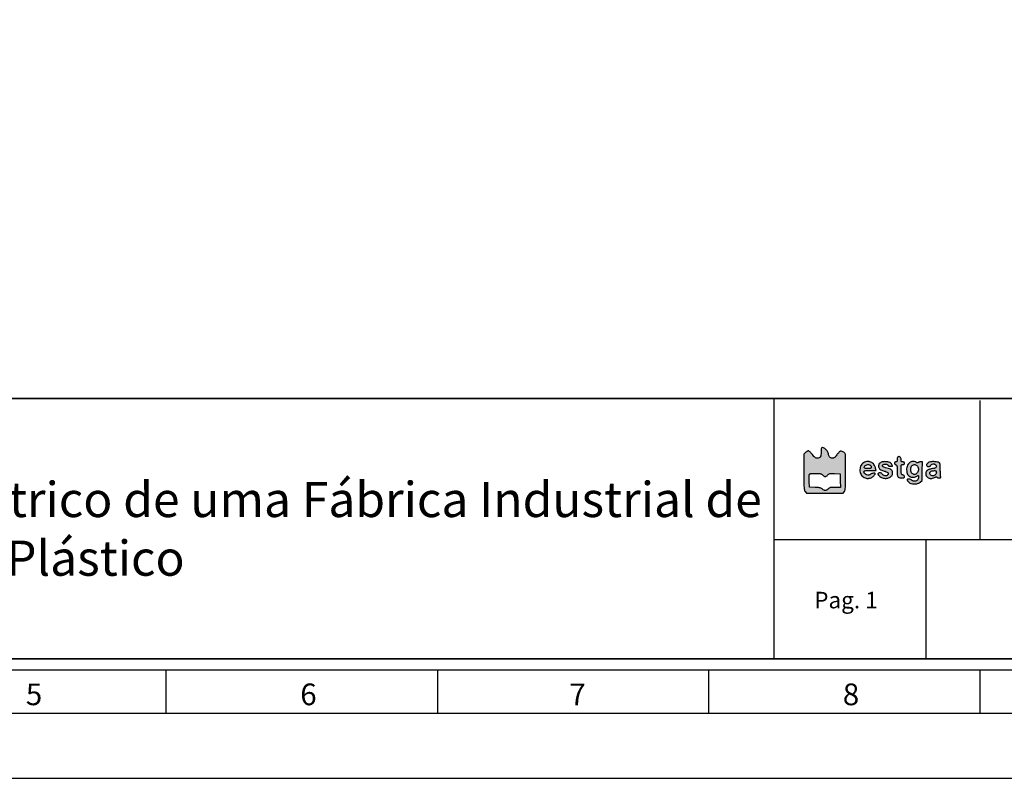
# Model space of a CAD drawing. Header units: millimetres. Extents: x -559 to 10735, y -2326 to 222.
# Tile 562 of 656: x 5396 to 5576, y -1013 to -875. Entities that reach past the tile are written whole.
import ezdxf

# ---------------------------------------------------------------- set-up
doc = ezdxf.new("R2010")
doc.units = ezdxf.units.MM
doc.header["$LTSCALE"] = 4
doc.layers.add('Modelo', color=251, linetype='Continuous')
doc.layers.add('Texto Cabeçalho', color=3, linetype='Continuous')

msp = doc.modelspace()

# ---------------------------------------------------------------- hatches: boundary and pattern name
at = {"layer": 'Texto Cabeçalho'}
h = msp.add_hatch(color=256, dxfattribs=at)
h.dxf.hatch_style = 1
h.paths.add_polyline_path([(5543.98, -954.53, -0.103369), (5543.74, -954.37, -0.100368), (5543.58, -954.12, -0.089615), (5543.53, -953.81, 0.138861), (5543.43, -953.48, 0.04933), (5543.13, -953.08, 0.049188), (5542.76, -952.75, 0.157567), (5542.45, -952.65, 0.119218), (5542.31, -952.69, 0.19762), (5542.24, -952.78, 0.071776), (5542.2, -952.97, 0.007282), (5542.2, -953.43, -0.03039), (5542.16, -954, -0.109263), (5542.04, -954.34, -0.162003), (5541.82, -954.53, -0.093147), (5541.48, -954.59, -0.088417), (5541.28, -954.56, -0.074351), (5541.1, -954.46, -0.047695), (5540.89, -954.26, -0.013943), (5540.61, -953.93, 0.016235), (5540.39, -953.68, 0.021586), (5540.18, -953.46, 0.019562), (5539.99, -953.3, 0.160613), (5539.88, -953.27, 0.105218), (5539.79, -953.28, 0.031288), (5539.65, -953.35, 0.029869), (5539.51, -953.44, 0.028262), (5539.37, -953.56), (5539.05, -953.85), (5539.05, -957.11, 0.001459), (5539.06, -959.1, 0.014831), (5539.09, -959.92, 0.036596), (5539.15, -960.38, 0.117837), (5539.28, -960.66), (5539.51, -960.94), (5542.86, -960.94), (5546.2, -960.94), (5546.44, -960.64, 0.110111), (5546.57, -960.36, 0.037202), (5546.63, -959.9, 0.01517), (5546.66, -959.09, 0.001536), (5546.67, -957.17, 0.00222), (5546.67, -955.94, 0.00338), (5546.65, -954.88, 0.001252), (5546.63, -953.96, 0.085167), (5546.6, -953.81, 0.1341), (5546.46, -953.62, 0.046674), (5546.18, -953.44, 0.046093), (5545.88, -953.32, 0.175615), (5545.68, -953.33, 0.095071), (5545.6, -953.38, 0.011188), (5545.44, -953.55, 0.013085), (5545.25, -953.76, 0.010367), (5545.06, -953.99, -0.016413), (5544.82, -954.29, -0.050954), (5544.63, -954.46, -0.075762), (5544.45, -954.56, -0.085445), (5544.26, -954.59, -0.100623)])
h.paths.add_polyline_path([(5544.04, -957.39, -0.006824), (5544.65, -957.4), (5545.65, -957.43), (5545.68, -958.67), (5545.71, -959.91), (5544.74, -959.91, 0.008317), (5544.16, -959.92, 0.049732), (5543.87, -959.96, 0.085353), (5543.66, -960.05, 0.053245), (5543.46, -960.22, -0.051848), (5543.19, -960.43, -0.137763), (5542.96, -960.5, -0.141522), (5542.73, -960.45, -0.055915), (5542.47, -960.25, 0.066463), (5542.27, -960.11, 0.061609), (5542.03, -960.02, 0.037581), (5541.7, -959.96, 0.008945), (5541.13, -959.91), (5540.08, -959.85), (5540.04, -958.77, -0.005737), (5540.03, -958.35, -0.007758), (5540.04, -957.97, -0.005495), (5540.05, -957.64, -0.080952), (5540.07, -957.53, -0.226456), (5540.15, -957.46, -0.042121), (5540.35, -957.41, -0.028091), (5540.68, -957.38, -0.008218), (5541.17, -957.37, -0.007127), (5541.79, -957.38, -0.049297), (5542.09, -957.42, -0.091664), (5542.29, -957.51, -0.058119), (5542.49, -957.68, 0.049987), (5542.74, -957.9, 0.158555), (5542.95, -957.96, 0.161487), (5543.15, -957.89, 0.052373), (5543.39, -957.67, -0.055528), (5543.58, -957.5, -0.105577), (5543.76, -957.41, -0.055162)], flags=16)
at = {"layer": 'Texto Cabeçalho', "true_color": 0x000000}
h = msp.add_hatch(color=18, dxfattribs=at)
h.dxf.hatch_style = 1
h.paths.add_polyline_path([(5550.05, -956.94, -0.113871), (5550.19, -956.88, -0.04008), (5550.48, -956.85, -0.005228), (5551.1, -956.85), (5552.2, -956.85), (5552.13, -956.46, 0.048578), (5552.01, -956.07, 0.065059), (5551.83, -955.75, 0.068572), (5551.58, -955.5, 0.062515), (5551.26, -955.32, 0.023173), (5550.93, -955.2, 0.080221), (5550.7, -955.17, 0.075403), (5550.47, -955.21, 0.018955), (5550.11, -955.34, 0.076875), (5549.76, -955.56, 0.080553), (5549.49, -955.87, 0.076557), (5549.33, -956.26, 0.060775), (5549.27, -956.72, 0.052656), (5549.32, -957.18, 0.074597), (5549.47, -957.57, 0.080636), (5549.71, -957.88, 0.074541), (5550.04, -958.1, 0.034396), (5550.39, -958.24, 0.065799), (5550.68, -958.29, 0.069298), (5550.97, -958.26, 0.042275), (5551.29, -958.15, 0.054982), (5551.54, -958.01, 0.036275), (5551.79, -957.8, 0.034641), (5551.99, -957.58, 0.160063), (5552.05, -957.42, 0.390518), (5551.98, -957.34, 0.056062), (5551.72, -957.34, 0.050936), (5551.44, -957.4, 0.117799), (5551.25, -957.51, -0.16673), (5550.9, -957.68, -0.120242), (5550.48, -957.63, -0.124135), (5550.13, -957.39, -0.18266), (5550, -957.05, -0.238399)])
h.paths.add_polyline_path([(5550.05, -956.21, -0.091609), (5550.19, -955.99, -0.108903), (5550.4, -955.84, -0.078201), (5550.69, -955.77, -0.081241), (5550.98, -955.79, -0.13845), (5551.18, -955.9, -0.062207), (5551.24, -955.97, -0.039117), (5551.29, -956.07, -0.038824), (5551.32, -956.17, -0.056382), (5551.33, -956.27, -0.139014), (5551.3, -956.38, -0.168808), (5551.21, -956.44, -0.074881), (5551.05, -956.48, -0.012599), (5550.73, -956.48, -0.02814), (5550.3, -956.46, -0.156678), (5550.09, -956.36, -0.311186)], flags=16)
h.paths.add_polyline_path([(5553.24, -956.78, 0.01235), (5553.87, -956.98, -0.055419), (5554.22, -957.14, -0.154763), (5554.4, -957.33, -0.239194), (5554.4, -957.54, -0.128236), (5554.22, -957.73, -0.132572), (5553.99, -957.8, -0.077903), (5553.71, -957.76, -0.080674), (5553.46, -957.65, -0.168057), (5553.33, -957.48, 0.202023), (5553.22, -957.35, 0.079859), (5553, -957.28, 0.076974), (5552.75, -957.28, 0.15765), (5552.58, -957.37, 0.332869), (5552.56, -957.53, 0.066485), (5552.75, -957.79, 0.056587), (5553.05, -958.04, 0.072154), (5553.37, -958.19, 0.083014), (5554.03, -958.27, 0.097651), (5554.63, -958.13, 0.116791), (5555.06, -957.79, 0.163369), (5555.23, -957.34, 0.072663), (5555.19, -957.02, 0.122125), (5555.06, -956.79, 0.102823), (5554.82, -956.61, 0.04161), (5554.43, -956.48, -0.012751), (5553.94, -956.34, -0.042101), (5553.62, -956.22, -0.07158), (5553.44, -956.09, -0.207626), (5553.38, -955.95, -0.255969), (5553.46, -955.81, -0.085662), (5553.7, -955.71, -0.073886), (5553.99, -955.69, -0.10615), (5554.23, -955.76, -0.026102), (5554.33, -955.81, -0.033758), (5554.4, -955.87, -0.049946), (5554.48, -955.96, 0.44107), (5554.5, -956.01, 0.040945), (5554.58, -956.03, 0.036019), (5554.7, -956.05, 0.022477), (5554.84, -956.06, 0.006342), (5554.98, -956.06, 0.010544), (5555.09, -956.05, 0.004395), (5555.19, -956.05, 0.389495), (5555.2, -956.04, 0.121245), (5555.16, -955.88, 0.029603), (5555.02, -955.64, 0.028452), (5554.85, -955.43, 0.14911), (5554.73, -955.35, 0.027359), (5554.35, -955.27, 0.027599), (5553.96, -955.23, 0.029348), (5553.6, -955.23, 0.052114), (5553.31, -955.28, 0.051808), (5552.99, -955.41, 0.112549), (5552.79, -955.59, 0.119902), (5552.69, -955.82, 0.063393), (5552.68, -956.14, 0.088373), (5552.76, -956.42, 0.126496), (5552.92, -956.61, 0.068854)])
h.paths.add_polyline_path([(5556.78, -955.09, -0.022931), (5556.77, -954.86, 0.099329), (5556.71, -954.57, 0.135439), (5556.55, -954.36, 0.177459), (5556.33, -954.29, 0.181757), (5556.13, -954.39, 0.133829), (5556.1, -954.44, 0.022028), (5556.07, -954.56, 0.022866), (5556.05, -954.71, 0.018427), (5556.05, -954.87, -0.024804), (5556.04, -955.08, -0.110756), (5556, -955.19, -0.174053), (5555.93, -955.25, -0.085474), (5555.8, -955.27, 0.071854), (5555.7, -955.29, 0.117651), (5555.63, -955.33, 0.122574), (5555.58, -955.4, 0.082072), (5555.56, -955.5, 0.097504), (5555.58, -955.59, 0.076301), (5555.63, -955.68, 0.074004), (5555.71, -955.75, 0.081717), (5555.8, -955.79, -0.145612), (5555.93, -955.87, -0.130186), (5556.01, -956.01, -0.049038), (5556.04, -956.28, -0.005703), (5556.05, -956.88, 0.014049), (5556.07, -957.6, 0.10478), (5556.16, -957.93, 0.190915), (5556.35, -958.1, 0.068962), (5556.71, -958.18, 0.011052), (5557.09, -958.2, 0.089181), (5557.26, -958.17, 0.209026), (5557.35, -958.09, 0.103767), (5557.38, -957.95, 0.102549), (5557.36, -957.85, 0.09348), (5557.3, -957.76, 0.080963), (5557.2, -957.69, 0.055091), (5557.08, -957.64, -0.085661), (5556.9, -957.57, -0.172689), (5556.82, -957.45, -0.068807), (5556.78, -957.23, -0.006072), (5556.77, -956.66, -0.005), (5556.78, -956.08, -0.07577), (5556.81, -955.88, -0.227977), (5556.9, -955.79, -0.088152), (5557.08, -955.76, 0.044917), (5557.22, -955.74, 0.124433), (5557.31, -955.7, 0.149479), (5557.36, -955.63, 0.07578), (5557.38, -955.52, 0.07578), (5557.36, -955.4, 0.149479), (5557.31, -955.33, 0.124433), (5557.22, -955.29, 0.044917), (5557.08, -955.27, -0.050044), (5556.91, -955.26, -0.186049), (5556.83, -955.2, -0.136666)])
h.paths.add_polyline_path([(5560.66, -955.27), (5560.3, -955.27, 0.033181), (5560.16, -955.28, 0.043568), (5560.03, -955.31, 0.050115), (5559.94, -955.35, 0.187636), (5559.9, -955.4, -0.247449), (5559.85, -955.44, -0.10686), (5559.77, -955.45, -0.060386), (5559.65, -955.42, -0.023082), (5559.49, -955.34, 0.019444), (5559.24, -955.22, 0.077502), (5559.07, -955.18, 0.074546), (5558.89, -955.19, 0.017156), (5558.6, -955.26, 0.196809), (5558.05, -955.69, 0.106383), (5557.78, -956.52, 0.105474), (5557.88, -957.39, 0.191241), (5558.34, -957.93, 0.085158), (5558.63, -958.03, 0.050096), (5559.01, -958.05, 0.050301), (5559.37, -957.99, 0.090587), (5559.65, -957.87, -0.012552), (5559.82, -957.75, -0.257457), (5559.88, -957.75, -0.273567), (5559.91, -957.8, -0.013884), (5559.92, -958, -0.05592), (5559.88, -958.35, -0.118454), (5559.76, -958.59, -0.135537), (5559.55, -958.73, -0.084417), (5559.26, -958.78, -0.04037), (5559.1, -958.77, -0.038681), (5558.93, -958.73, -0.041248), (5558.8, -958.67, -0.099612), (5558.71, -958.6, 0.147033), (5558.52, -958.48, 0.057385), (5558.22, -958.42, 0.064117), (5557.95, -958.44, 0.359237), (5557.86, -958.55, 0.130215), (5557.88, -958.61, 0.023416), (5557.95, -958.72, 0.023868), (5558.05, -958.85, 0.019589), (5558.16, -958.97, 0.128655), (5558.57, -959.21, 0.067817), (5559.15, -959.29, 0.066219), (5559.76, -959.21, 0.103511), (5560.22, -958.98), (5560.58, -958.68), (5560.62, -956.98)])
h.paths.add_polyline_path([(5559.88, -956.35, -0.078162), (5559.91, -956.71, -0.08106), (5559.84, -957.06, -0.110055), (5559.65, -957.33, -0.05576), (5559.43, -957.49, -0.113803), (5559.22, -957.56, -0.118156), (5559.01, -957.52, -0.06293), (5558.78, -957.39, -0.1635), (5558.59, -957.11, -0.06554), (5558.53, -956.65, -0.065846), (5558.58, -956.2, -0.17401), (5558.76, -955.93, -0.081368), (5559.02, -955.8, -0.102035), (5559.29, -955.77, -0.109501), (5559.54, -955.85, -0.106286), (5559.73, -956.03, -0.089684)], flags=16)
h.paths.add_polyline_path([(5563.9, -956.04, 0.036016), (5563.87, -955.71, 0.07733), (5563.81, -955.52, 0.153756), (5563.7, -955.41, 0.069667), (5563.39, -955.3, 0.029511), (5562.94, -955.23, 0.029541), (5562.48, -955.22, 0.051631), (5562.1, -955.27, 0.085642), (5561.67, -955.46, 0.13911), (5561.41, -955.76, 0.300432), (5561.44, -956, 0.213781), (5561.7, -956.12, 0.056561), (5561.85, -956.1, 0.059268), (5561.99, -956.05, 0.06217), (5562.11, -955.98, 0.075491), (5562.19, -955.88, -0.163422), (5562.44, -955.67, -0.138242), (5562.79, -955.64, -0.151603), (5563.07, -955.79, -0.198567), (5563.19, -956.06, -0.109936), (5563.14, -956.25, -0.167168), (5563.03, -956.37, -0.0704), (5562.79, -956.45, -0.008633), (5562.24, -956.55, 0.031451), (5562.02, -956.6, 0.027553), (5561.8, -956.67, 0.028543), (5561.6, -956.77, 0.070294), (5561.48, -956.86, 0.107636), (5561.3, -957.14, 0.108361), (5561.25, -957.47, 0.106663), (5561.35, -957.79, 0.101341), (5561.57, -958.05, 0.072013), (5561.86, -958.22, 0.083264), (5562.18, -958.29, 0.077928), (5562.52, -958.25, 0.054111), (5562.88, -958.11, -0.023082), (5563.04, -958.04, -0.060386), (5563.16, -958, -0.10686), (5563.24, -958.01, -0.247449), (5563.28, -958.05, 0.188788), (5563.33, -958.1, 0.049671), (5563.42, -958.14, 0.043241), (5563.55, -958.17, 0.032838), (5563.69, -958.18, 0.022226), (5563.88, -958.17, 0.123286), (5563.97, -958.14, 0.241912), (5564, -958.08, 0.102416), (5563.99, -957.99, -0.071957), (5563.96, -957.86, -0.005942), (5563.93, -957.52, -0.007853), (5563.92, -957.11, -0.005973), (5563.91, -956.66, 0.006065)])
h.paths.add_polyline_path([(5563.12, -956.9, -0.172242), (5563.17, -956.99, -0.047364), (5563.19, -957.14, -0.096839), (5563.14, -957.4, -0.097339), (5562.99, -957.62, -0.098406), (5562.78, -957.76, -0.101383), (5562.53, -957.81, -0.098385), (5562.29, -957.77, -0.121124), (5562.11, -957.63, -0.129792), (5562.02, -957.44, -0.122461), (5562.03, -957.22, -0.103308), (5562.12, -957.06, -0.109403), (5562.27, -956.96, -0.071406), (5562.5, -956.89, -0.022133), (5562.85, -956.86, -0.034533), (5563.03, -956.87, -0.151976)], flags=16)

# ---------------------------------------------------------------- linework, layer by layer
at = {"layer": 'Modelo'}
for p, q in [((5533.61, -943.73), (5533.61, -991.19)), ((5571.2, -969.44), (5571.2, -944.06)), ((5533.61, -969.44), (5719.47, -969.44)), ((5561.29, -969.44), (5561.29, -991.19)), ((5422.88, -1001.07), (5422.88, -993.16)), ((5472.31, -993.16), (5472.31, -1001.07)), ((5521.74, -1001.07), (5521.74, -993.16)), ((5571.17, -1001.07), (5571.17, -993.16)), ((5274.58, -1001.07), (5721.45, -1001.07)), ((5373.44, -1001.07), (5472.31, -1001.07)), ((5472.31, -1001.07), (5571.17, -1001.07)), ((5571.17, -1001.07), (5670.04, -1001.07))]:
    msp.add_line(p, q, dxfattribs=at)
for points in [[(5153.96, -1012.94), (5741.22, -1012.94), (5741.22, -597.7), (5153.96, -597.7)], [(5173.74, -993.16), (5721.45, -993.16), (5721.45, -617.48), (5173.74, -617.48)], [(5719.47, -991.19), (5175.71, -991.19), (5175.71, -619.45), (5719.47, -619.45)], [(5175.71, -943.73), (5719.47, -943.73), (5719.47, -991.19), (5175.71, -991.19)], [(5719.47, -943.73), (5175.71, -943.73), (5175.71, -991.19), (5719.47, -991.19)], [(5325.99, -943.73), (5533.61, -943.73), (5533.61, -991.19), (5325.99, -991.19)]]:
    msp.add_lwpolyline(points, close=True, dxfattribs=at)
at = {"layer": 'Texto Cabeçalho'}
for points in [[(5542.2, -953.43, -0.03039), (5542.16, -954, -0.109263), (5542.04, -954.34, -0.162002), (5541.82, -954.53, -0.093148), (5541.48, -954.59, -0.088414), (5541.28, -954.56, -0.074352), (5541.1, -954.46, -0.047695), (5540.89, -954.26, -0.013943), (5540.61, -953.93, 0.016236), (5540.39, -953.68, 0.021587), (5540.18, -953.46, 0.01956), (5539.99, -953.3, 0.160613), (5539.88, -953.27, 0.105217), (5539.79, -953.28, 0.031287), (5539.65, -953.35, 0.02987), (5539.51, -953.44, 0.028262), (5539.37, -953.56), (5539.05, -953.85), (5539.05, -957.11, 0.001459), (5539.06, -959.1, 0.014831), (5539.09, -959.92, 0.036596), (5539.15, -960.38, 0.117837), (5539.28, -960.66), (5539.51, -960.94), (5542.86, -960.94), (5546.2, -960.94), (5546.44, -960.64, 0.110111), (5546.57, -960.36, 0.037202), (5546.63, -959.9, 0.01517), (5546.66, -959.09, 0.001536), (5546.67, -957.17, 0.00222), (5546.67, -955.94, 0.00338), (5546.65, -954.88, 0.001252), (5546.63, -953.96, 0.085167), (5546.6, -953.81, 0.1341), (5546.46, -953.62, 0.046674), (5546.18, -953.44, 0.046093), (5545.88, -953.32, 0.175615), (5545.68, -953.33, 0.095071), (5545.6, -953.38, 0.011196), (5545.43, -953.55, 0.013078), (5545.25, -953.76, 0.010367), (5545.06, -953.99, -0.016413), (5544.82, -954.29, -0.050954), (5544.63, -954.46, -0.075762), (5544.45, -954.56, -0.085443), (5544.26, -954.59, -0.100625), (5543.98, -954.53, -0.103356), (5543.74, -954.37, -0.100381), (5543.58, -954.12, -0.089614), (5543.53, -953.81, 0.13886), (5543.43, -953.48, 0.04933), (5543.13, -953.08, 0.049188), (5542.76, -952.75, 0.157567), (5542.45, -952.65, 0.119219), (5542.31, -952.69, 0.197619), (5542.24, -952.78, 0.071776), (5542.2, -952.97, 0.007282)], [(5542.49, -957.68, 0.049987), (5542.74, -957.9, 0.158555), (5542.95, -957.96, 0.161487), (5543.15, -957.89, 0.052373), (5543.39, -957.67, -0.055528), (5543.58, -957.5, -0.105578), (5543.76, -957.41, -0.055162), (5544.04, -957.39, -0.006824), (5544.65, -957.4), (5545.65, -957.43), (5545.68, -958.67), (5545.71, -959.91), (5544.74, -959.91, 0.008317), (5544.16, -959.92, 0.049732), (5543.87, -959.96, 0.085354), (5543.66, -960.05, 0.053245), (5543.46, -960.22, -0.051848), (5543.19, -960.43, -0.137763), (5542.96, -960.5, -0.141522), (5542.73, -960.45, -0.055915), (5542.47, -960.25, 0.066463), (5542.27, -960.11, 0.061609), (5542.03, -960.02, 0.037581), (5541.7, -959.96, 0.008945), (5541.13, -959.91), (5540.08, -959.85), (5540.04, -958.77, -0.005737), (5540.03, -958.35, -0.007759), (5540.04, -957.97, -0.005495), (5540.05, -957.64, -0.080952), (5540.07, -957.53, -0.226456), (5540.15, -957.46, -0.042121), (5540.35, -957.41, -0.028091), (5540.68, -957.38, -0.008218), (5541.17, -957.37, -0.007127), (5541.79, -957.38, -0.049297), (5542.09, -957.42, -0.091664), (5542.29, -957.51, -0.058119)]]:
    msp.add_lwpolyline(points, format="xyb", close=True, dxfattribs=at)
at = {"layer": 'Texto Cabeçalho', "color": 18, "true_color": 0x000000}
for points in [[(5550.11, -955.34, 0.076875), (5549.76, -955.56, 0.080556), (5549.49, -955.87, 0.076556), (5549.33, -956.26, 0.060774), (5549.27, -956.72, 0.052657), (5549.32, -957.18, 0.074597), (5549.47, -957.57, 0.080632), (5549.71, -957.88, 0.074544), (5550.04, -958.1, 0.034396), (5550.39, -958.24, 0.065799), (5550.68, -958.29, 0.069299), (5550.97, -958.26, 0.042275), (5551.29, -958.15, 0.054984), (5551.54, -958.01, 0.036273), (5551.79, -957.8, 0.034643), (5551.99, -957.58, 0.160063), (5552.05, -957.42, 0.390517), (5551.98, -957.34, 0.056063), (5551.72, -957.34, 0.050935), (5551.44, -957.4, 0.117799), (5551.25, -957.51, -0.166731), (5550.9, -957.68, -0.120236), (5550.48, -957.63, -0.12414), (5550.13, -957.39, -0.18266), (5550, -957.05, -0.238398), (5550.05, -956.94, -0.113871), (5550.19, -956.88, -0.04008), (5550.48, -956.85, -0.005228), (5551.1, -956.85), (5552.2, -956.85), (5552.13, -956.46, 0.048578), (5552.01, -956.07, 0.065057), (5551.83, -955.75, 0.068575), (5551.58, -955.5, 0.062514), (5551.26, -955.32, 0.023173), (5550.93, -955.2, 0.08022), (5550.7, -955.17, 0.075404), (5550.47, -955.21, 0.018955)], [(5551.18, -955.9, -0.062206), (5551.24, -955.97, -0.039117), (5551.29, -956.07, -0.038823), (5551.32, -956.17, -0.056383), (5551.33, -956.27, -0.139013), (5551.3, -956.38, -0.168809), (5551.21, -956.44, -0.074881), (5551.05, -956.48, -0.012599), (5550.73, -956.48, -0.028141), (5550.3, -956.46, -0.156678), (5550.09, -956.36, -0.311186), (5550.05, -956.21, -0.09161), (5550.19, -955.99, -0.108903), (5550.4, -955.84, -0.078199), (5550.69, -955.77, -0.081243), (5550.98, -955.79, -0.138452)], [(5553.31, -955.28, 0.051806), (5552.99, -955.41, 0.112553), (5552.79, -955.59, 0.119897), (5552.69, -955.82, 0.063394), (5552.68, -956.14, 0.088372), (5552.76, -956.42, 0.126496), (5552.92, -956.61, 0.068854), (5553.24, -956.78, 0.01235), (5553.87, -956.98, -0.055419), (5554.22, -957.14, -0.154763), (5554.4, -957.33, -0.239194), (5554.4, -957.54, -0.128234), (5554.22, -957.73, -0.132575), (5553.99, -957.8, -0.077903), (5553.71, -957.76, -0.080674), (5553.46, -957.65, -0.168057), (5553.33, -957.48, 0.202023), (5553.22, -957.35, 0.079858), (5553, -957.28, 0.076975), (5552.75, -957.28, 0.15765), (5552.58, -957.37, 0.332868), (5552.56, -957.53, 0.066484), (5552.75, -957.79, 0.056587), (5553.05, -958.04, 0.072154), (5553.37, -958.19, 0.083015), (5554.03, -958.27, 0.09765), (5554.63, -958.13, 0.11679), (5555.06, -957.79, 0.163367), (5555.23, -957.34, 0.072664), (5555.19, -957.02, 0.122124), (5555.06, -956.79, 0.102824), (5554.82, -956.61, 0.04161), (5554.43, -956.48, -0.012751), (5553.94, -956.34, -0.042101), (5553.62, -956.22, -0.07158), (5553.44, -956.09, -0.207626), (5553.38, -955.95, -0.255969), (5553.46, -955.81, -0.085662), (5553.7, -955.71, -0.073885), (5553.99, -955.69, -0.106152), (5554.23, -955.76, -0.026101), (5554.33, -955.81, -0.03376), (5554.4, -955.87, -0.035864), (5554.46, -955.93, -0.175941), (5554.47, -955.97, 0.30201), (5554.5, -956.01, 0.040944), (5554.58, -956.03, 0.03602), (5554.7, -956.05, 0.022477), (5554.84, -956.06, 0.006342), (5554.98, -956.06, 0.010545), (5555.09, -956.05, 0.004395), (5555.19, -956.05, 0.389495), (5555.2, -956.04, 0.121245), (5555.16, -955.88, 0.029611), (5555.02, -955.64, 0.028445), (5554.85, -955.43, 0.149111), (5554.73, -955.35, 0.027359), (5554.35, -955.27, 0.027599), (5553.96, -955.23, 0.029348), (5553.6, -955.23, 0.052116)], [(5556.13, -954.39, 0.13383), (5556.1, -954.44, 0.022027), (5556.07, -954.56, 0.022866), (5556.05, -954.71, 0.018427), (5556.05, -954.87, -0.024804), (5556.04, -955.08, -0.110756), (5556, -955.19, -0.174054), (5555.93, -955.25, -0.085474), (5555.8, -955.27, 0.071854), (5555.7, -955.29, 0.117651), (5555.63, -955.33, 0.122573), (5555.58, -955.4, 0.082074), (5555.56, -955.5, 0.097502), (5555.58, -955.59, 0.076311), (5555.63, -955.68, 0.073995), (5555.71, -955.75, 0.081717), (5555.8, -955.79, -0.145614), (5555.93, -955.87, -0.130184), (5556.01, -956.01, -0.049038), (5556.04, -956.28, -0.005703), (5556.05, -956.88, 0.014049), (5556.07, -957.6, 0.10478), (5556.16, -957.93, 0.190915), (5556.35, -958.1, 0.068962), (5556.71, -958.18, 0.011052), (5557.09, -958.2, 0.089181), (5557.26, -958.17, 0.209026), (5557.35, -958.09, 0.103767), (5557.38, -957.95, 0.102549), (5557.36, -957.85, 0.09348), (5557.3, -957.76, 0.080962), (5557.2, -957.69, 0.055092), (5557.08, -957.64, -0.085661), (5556.9, -957.57, -0.172688), (5556.82, -957.45, -0.068807), (5556.78, -957.23, -0.006069), (5556.77, -956.66, -0.005003), (5556.78, -956.08, -0.07577), (5556.81, -955.88, -0.227976), (5556.9, -955.79, -0.088152), (5557.08, -955.76, 0.044917), (5557.22, -955.74, 0.124434), (5557.31, -955.7, 0.149477), (5557.36, -955.63, 0.07578), (5557.38, -955.52, 0.07578), (5557.36, -955.4, 0.149477), (5557.31, -955.33, 0.124434), (5557.22, -955.29, 0.044917), (5557.08, -955.27, -0.050044), (5556.91, -955.26, -0.186049), (5556.83, -955.2, -0.136666), (5556.78, -955.09, -0.022931), (5556.77, -954.86, 0.099329), (5556.71, -954.57, 0.135439), (5556.55, -954.36, 0.177459), (5556.33, -954.29, 0.181757)], [(5558.6, -955.26, 0.196809), (5558.05, -955.69, 0.106383), (5557.78, -956.52, 0.105474), (5557.88, -957.39, 0.191244), (5558.34, -957.93, 0.085154), (5558.63, -958.03, 0.050096), (5559.01, -958.05, 0.050301), (5559.37, -957.99, 0.090587), (5559.65, -957.87, -0.012552), (5559.82, -957.75, -0.257457), (5559.88, -957.75, -0.273567), (5559.91, -957.8, -0.013884), (5559.92, -958, -0.05592), (5559.88, -958.35, -0.118454), (5559.76, -958.59, -0.135536), (5559.55, -958.73, -0.084417), (5559.26, -958.78, -0.040357), (5559.1, -958.77, -0.038692), (5558.93, -958.73, -0.041249), (5558.8, -958.67, -0.099612), (5558.71, -958.6, 0.147033), (5558.52, -958.48, 0.057383), (5558.22, -958.42, 0.064119), (5557.95, -958.44, 0.359236), (5557.86, -958.55, 0.130216), (5557.88, -958.61, 0.023416), (5557.95, -958.72, 0.023867), (5558.05, -958.85, 0.01959), (5558.16, -958.97, 0.128655), (5558.57, -959.21, 0.067817), (5559.15, -959.29, 0.066219), (5559.76, -959.21, 0.103511), (5560.22, -958.98), (5560.58, -958.68), (5560.62, -956.98), (5560.66, -955.27), (5560.3, -955.27, 0.033181), (5560.16, -955.28, 0.043567), (5560.03, -955.31, 0.050115), (5559.94, -955.35, 0.187636), (5559.9, -955.4, -0.24745), (5559.85, -955.44, -0.106859), (5559.77, -955.45, -0.060386), (5559.65, -955.42, -0.023082), (5559.49, -955.34, 0.019444), (5559.24, -955.22, 0.077509), (5559.07, -955.18, 0.07454), (5558.89, -955.19, 0.017156)], [(5559.73, -956.03, -0.089685), (5559.88, -956.35, -0.078159), (5559.91, -956.71, -0.081063), (5559.84, -957.06, -0.110055), (5559.65, -957.33, -0.05576), (5559.43, -957.49, -0.113798), (5559.22, -957.56, -0.118162), (5559.01, -957.52, -0.06293), (5558.78, -957.39, -0.1635), (5558.59, -957.11, -0.06554), (5558.53, -956.65, -0.065846), (5558.58, -956.2, -0.174009), (5558.76, -955.93, -0.081369), (5559.02, -955.8, -0.102035), (5559.29, -955.77, -0.1095), (5559.54, -955.85, -0.106285)], [(5562.1, -955.27, 0.085643), (5561.67, -955.46, 0.139111), (5561.41, -955.76, 0.30043), (5561.44, -956, 0.213781), (5561.7, -956.12, 0.056559), (5561.85, -956.1, 0.059271), (5561.99, -956.05, 0.062169), (5562.11, -955.98, 0.075491), (5562.19, -955.88, -0.163421), (5562.44, -955.67, -0.138241), (5562.79, -955.64, -0.151604), (5563.07, -955.79, -0.198569), (5563.19, -956.06, -0.109935), (5563.14, -956.25, -0.167168), (5563.03, -956.37, -0.0704), (5562.79, -956.45, -0.008633), (5562.24, -956.55, 0.031451), (5562.02, -956.6, 0.027552), (5561.8, -956.67, 0.028544), (5561.6, -956.77, 0.070293), (5561.48, -956.86, 0.107636), (5561.3, -957.14, 0.108364), (5561.25, -957.47, 0.106657), (5561.35, -957.79, 0.101343), (5561.57, -958.05, 0.072013), (5561.86, -958.22, 0.083267), (5562.18, -958.29, 0.077925), (5562.52, -958.25, 0.054111), (5562.88, -958.11, -0.023082), (5563.04, -958.04, -0.060386), (5563.16, -958, -0.106859), (5563.24, -958.01, -0.24745), (5563.28, -958.05, 0.188788), (5563.33, -958.1, 0.049672), (5563.42, -958.14, 0.043241), (5563.55, -958.17, 0.032837), (5563.69, -958.18, 0.022226), (5563.88, -958.17, 0.123286), (5563.97, -958.14, 0.241912), (5564, -958.08, 0.102416), (5563.99, -957.99, -0.071957), (5563.96, -957.86, -0.005943), (5563.93, -957.52, -0.007853), (5563.92, -957.11, -0.005973), (5563.91, -956.66, 0.006065), (5563.9, -956.04, 0.036016), (5563.87, -955.71, 0.07733), (5563.81, -955.52, 0.153756), (5563.7, -955.41, 0.069667), (5563.39, -955.3, 0.029521), (5562.94, -955.23, 0.029531), (5562.48, -955.22, 0.05163)], [(5563.19, -957.14, -0.096839), (5563.14, -957.4, -0.097339), (5562.99, -957.62, -0.098406), (5562.78, -957.76, -0.101383), (5562.53, -957.81, -0.098386), (5562.29, -957.77, -0.121123), (5562.11, -957.63, -0.129796), (5562.02, -957.44, -0.122458), (5562.03, -957.22, -0.103306), (5562.12, -957.06, -0.109406), (5562.27, -956.96, -0.071406), (5562.5, -956.89, -0.022133), (5562.85, -956.86, -0.034533), (5563.03, -956.87, -0.151976), (5563.12, -956.9, -0.172243), (5563.17, -956.99, -0.047364)]]:
    msp.add_lwpolyline(points, format="xyb", close=True, dxfattribs=at)

# ---------------------------------------------------------------- texts
at = {"layer": 'Modelo', "char_height": 3.95, "attachment_point": 1}
for s, insert in [('5', (5397.33, -995.66)), ('6', (5447.32, -995.66)), ('7', (5496.34, -995.66)), ('8', (5546.15, -995.66))]:
    msp.add_mtext_dynamic_manual_height_columns(s, width=54.2922, gutter_width=19.77, heights=[0], dxfattribs=dict(at, insert=insert))
at = {"layer": 'Texto Cabeçalho', "attachment_point": 1}
for s, width, gutter_width, heights, insert, char_height in [('{\\fMeiryo UI|b1|i0|c0|p50;Projeto Elétrico de uma Fábrica Industrial de Injeção de Plástico}', 186.8119, 24.39, [30.32], (5349.69, -958.91), 6.4146), ('\\pxqc;Pag. 1', 16.806, 15.03, [0], (5538.32, -978.95), 3.0069)]:
    msp.add_mtext_dynamic_manual_height_columns(s, width=width, gutter_width=gutter_width, heights=heights, dxfattribs=dict(at, insert=insert, char_height=char_height))

doc.saveas('drawing.dxf')
